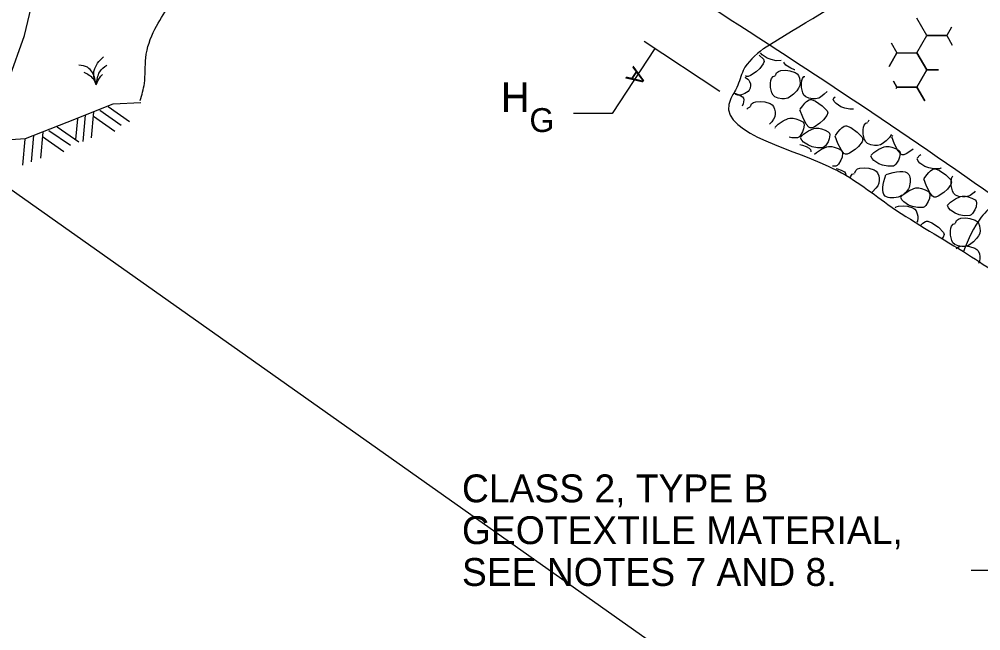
# Model space of a CAD drawing. Extents: x 3 to 3592, y -602 to 1171.
# Drawn here: x 2901.4 to 3022.2, y -213.3 to -136.5 of the extents above; entities that cross this region are included whole.
import ezdxf

# ---------------------------------------------------------------- set-up
doc = ezdxf.new("R2010")
doc.units = 0
for name, color, linetype in [('1', 7, 'Continuous'), ('2', 7, 'Continuous'), ('3', 7, 'Continuous')]:
    doc.layers.add(name, color=color, linetype=linetype)

msp = doc.modelspace()

# ---------------------------------------------------------------- linework, layer by layer
at = {"layer": '1'}
msp.add_line((2687.88, -7.81), (3528.88, -601.81), dxfattribs=at)
at = {"layer": '2'}
for p, q in [((2989.41, -145.54), (2979.89, -139.28)), ((2994.89, -140.17), (2994.89, -140.17)), ((2909.66, -148.55), (2909.37, -151.83)), ((2910.71, -148.12), (2910.42, -151.39)), ((2911.5, -147.89), (2914.19, -149.78)), ((2912.55, -147.45), (2915.24, -149.34)), ((2908.68, -148.99), (2908.44, -151.61)), ((2910.7, -148.65), (2913.39, -150.54)), ((2904.31, -150.67), (2904.02, -153.94)), ((2905.1, -150.44), (2907.79, -152.32)), ((2906.15, -150), (2908.84, -151.89)), ((2902.06, -151.54), (2901.77, -154.81)), ((2903.15, -151.1), (2902.86, -154.38)), ((2904.3, -151.2), (2906.99, -153.09))]:
    msp.add_line(p, q, dxfattribs=at)
for points in [[(2891.87, -164.14), (2896.06, -155.1), (2902.02, -138.51), (2904.78, -126.87), (2905.47, -122.73), (2913.08, -105.47), (2916.28, -94.55), (2916.21, -92.4), (2922.53, -77.81), (2924.71, -71.55), (2925.6, -69.2)], [(3015.42, -138.52), (3014.17, -136.36)], [(2758, -136.61), (2774.61, -145.5), (2779.21, -146.34), (2798.32, -155.1), (2817.08, -163.4), (2825.52, -164.57), (2833.95, -163.98), (2851.41, -163.55), (2870.46, -158.89), (2889.37, -153.94), (2897.66, -151.76), (2902.17, -151.47), (2907.4, -149.43), (2913.15, -147.1), (2916.64, -146.95)], [(3018.53, -137.47), (3017.92, -138.52)], [(3014.17, -140.69), (3015.42, -138.52)], [(3015.42, -138.52), (3017.92, -138.52)], [(3017.92, -138.52), (3015.42, -138.52)], [(3017.92, -138.52), (3018.62, -139.73)], [(3010.95, -139.43), (3011.67, -140.69)], [(2981.24, -140.17), (2975.88, -148.32)], [(2994.36, -140.98), (2994.88, -141.51)], [(2994.74, -140.97), (2994.53, -140.72)], [(2995.36, -141.37), (2994.74, -140.97)], [(2995.84, -141.55), (2995.36, -141.37)], [(3011.67, -140.69), (3010.67, -142.43)], [(3010.67, -142.43), (3011.67, -140.69)], [(3011.67, -140.69), (3014.17, -140.69)], [(3014.17, -140.69), (3015.42, -142.85)], [(3015.42, -142.85), (3014.17, -140.69)], [(2994.86, -142.1), (2994.43, -142.68)], [(2994.96, -141.79), (2994.86, -142.1)], [(2994.88, -141.51), (2994.96, -141.79)], [(2996.48, -141.69), (2995.84, -141.55)], [(2997.12, -141.67), (2996.48, -141.69)], [(2997.49, -141.98), (2997.44, -141.89)], [(2997.71, -142.24), (2997.49, -141.98)], [(2998.33, -142.64), (2997.71, -142.24)], [(2992.54, -143.75), (2992.64, -143.8)], [(2992.76, -143.67), (2992.64, -143.6)], [(2992.98, -143.66), (2992.76, -143.67)], [(2993.28, -143.55), (2992.98, -143.66)], [(2993.98, -143.09), (2993.28, -143.55)], [(2994.43, -142.68), (2993.98, -143.09)], [(2995.91, -143.93), (2996.1, -143.68)], [(2996.1, -143.68), (2996.38, -143.59)], [(2996.42, -143.53), (2996.53, -143.22)], [(2996.53, -143.22), (2996.77, -143.04)], [(2996.77, -143.04), (2997.06, -142.94)], [(2997.06, -142.94), (2997.69, -142.89)], [(2997.69, -142.89), (2998.19, -142.95)], [(2998.19, -142.95), (2998.87, -143.17)], [(2998.81, -142.82), (2998.33, -142.64)], [(2998.84, -142.83), (2998.81, -142.82)], [(2998.87, -143.17), (2999.12, -143.33)], [(2999.12, -143.33), (2999.28, -143.53)], [(2999.28, -143.53), (2999.43, -143.89)], [(2999.79, -143.94), (2999.98, -143.69)], [(2999.98, -143.69), (3000.07, -143.66)], [(3015.42, -142.85), (3014.17, -145.02)], [(3014.17, -145.02), (3015.42, -142.85)], [(3015.42, -142.85), (3016.89, -142.85)], [(3016.89, -142.85), (3015.42, -142.85)], [(2992.64, -143.8), (2992.93, -144.01)], [(2992.93, -144.01), (2993.06, -144.15)], [(2993.06, -144.15), (2993.15, -144.3)], [(2993.15, -144.3), (2993.24, -144.59)], [(2993.25, -144.81), (2993.22, -145.14)], [(2993.24, -144.59), (2993.25, -144.81)], [(2995.77, -144.52), (2995.83, -144.16)], [(2995.78, -145.04), (2995.77, -144.52)], [(2995.83, -144.16), (2995.91, -143.93)], [(2999.44, -144.82), (2999.3, -145.14)], [(2999.43, -143.89), (2999.48, -144.21)], [(2999.49, -144.46), (2999.44, -144.82)], [(2999.48, -144.21), (2999.49, -144.46)], [(2999.65, -144.53), (2999.71, -144.17)], [(2999.66, -145.05), (2999.65, -144.53)], [(2999.71, -144.17), (2999.79, -143.94)], [(3011.25, -144.28), (3011.67, -145.02)], [(3011.67, -145.02), (3011.25, -144.28)], [(2991.2, -145.78), (2991.37, -145.82)], [(2991.27, -145.75), (2991.25, -145.7)], [(2991.33, -145.86), (2991.27, -145.75)], [(2991.42, -145.93), (2991.33, -145.86)], [(2991.37, -145.82), (2991.84, -145.99)], [(2991.67, -146.01), (2991.42, -145.93)], [(2991.86, -146.01), (2991.67, -146.01)], [(2991.84, -145.99), (2992.24, -146.21)], [(2992.15, -145.97), (2991.86, -146.01)], [(2992.53, -145.83), (2992.15, -145.97)], [(2992.24, -146.21), (2992.38, -146.38)], [(2992.96, -145.58), (2992.53, -145.83)], [(2993.11, -145.41), (2992.96, -145.58)], [(2993.22, -145.14), (2993.11, -145.41)], [(2995.93, -145.71), (2995.78, -145.04)], [(2996.09, -146.01), (2995.93, -145.71)], [(2996.32, -146.23), (2996.09, -146.01)], [(2998.65, -145.9), (2998.17, -146.27)], [(2999.07, -145.46), (2998.65, -145.9)], [(2999.3, -145.14), (2999.07, -145.46)], [(2999.82, -145.71), (2999.66, -145.05)], [(2999.97, -146.02), (2999.82, -145.71)], [(3000.2, -146.24), (2999.97, -146.02)], [(3002.53, -145.91), (3002.05, -146.28)], [(3002.88, -145.55), (3002.53, -145.91)], [(3011.67, -145.02), (3011.58, -145.17)], [(3011.58, -145.17), (3011.67, -145.02)], [(3011.67, -145.02), (3014.17, -145.02)], [(3014.17, -145.02), (3011.67, -145.02)], [(3014.17, -145.02), (3015.16, -146.72)], [(3015.16, -146.72), (3014.17, -145.02)], [(2992.35, -147.09), (2992.23, -147.41)], [(2992.42, -146.61), (2992.35, -147.09)], [(2992.38, -146.38), (2992.42, -146.61)], [(2993.27, -147.44), (2993.38, -147.13)], [(2993.38, -147.13), (2993.62, -146.95)], [(2993.62, -146.95), (2993.92, -146.85)], [(2993.92, -146.85), (2994.55, -146.8)], [(2994.55, -146.8), (2995.05, -146.86)], [(2995.05, -146.86), (2995.72, -147.08)], [(2995.72, -147.08), (2995.97, -147.24)], [(2995.97, -147.24), (2996.14, -147.44)], [(2996.73, -146.4), (2996.32, -146.23)], [(2997.21, -146.48), (2996.73, -146.4)], [(2997.55, -146.47), (2997.21, -146.48)], [(2997.97, -146.38), (2997.55, -146.47)], [(2998.17, -146.27), (2997.97, -146.38)], [(2999.51, -147.79), (2999.84, -147.35)], [(2999.84, -147.35), (3000.1, -147.03)], [(3000.1, -147.03), (3000.31, -146.83)], [(3000.61, -146.41), (3000.2, -146.24)], [(3000.31, -146.83), (3000.62, -146.62)], [(3001.09, -146.49), (3000.61, -146.41)], [(3000.62, -146.62), (3000.77, -146.57)], [(3000.77, -146.57), (3000.93, -146.58)], [(3000.93, -146.58), (3001.44, -146.79)], [(3001.43, -146.48), (3001.09, -146.49)], [(3001.85, -146.38), (3001.43, -146.48)], [(3001.44, -146.79), (3002.25, -147.35)], [(3002.05, -146.28), (3001.85, -146.38)], [(3002.25, -147.35), (3002.89, -147.98)], [(3003.64, -146.44), (3003.88, -146.22)], [(3003.79, -146.82), (3003.64, -146.53)], [(3004.02, -147.08), (3003.79, -146.82)], [(3004.63, -147.48), (3004.02, -147.08)], [(2975.88, -148.32), (2971.01, -148.32)], [(2992.81, -147.79), (2992.96, -147.6)], [(2992.96, -147.6), (2993.23, -147.5)], [(2996.14, -147.44), (2996.28, -147.8)], [(2996.28, -147.8), (2996.34, -148.12)], [(2996.35, -148.37), (2996.3, -148.74)], [(2996.34, -148.12), (2996.35, -148.37)], [(2999.82, -148.78), (2999.47, -147.85)], [(3002.86, -148.56), (3002.44, -149.14)], [(3002.96, -148.26), (3002.86, -148.56)], [(3002.89, -147.98), (3002.96, -148.26)], [(3005.11, -147.66), (3004.63, -147.48)], [(3005.75, -147.8), (3005.11, -147.66)], [(3006.21, -147.79), (3005.75, -147.8)], [(2995.92, -149.38), (2995.64, -149.68)], [(2996.16, -149.05), (2995.92, -149.38)], [(2996.3, -148.74), (2996.16, -149.05)], [(2996.35, -150.03), (2996.72, -149.67)], [(2996.72, -149.67), (2997.35, -149.26)], [(2997.35, -149.26), (2998, -148.96)], [(2998, -148.96), (2998.22, -148.91)], [(2998.22, -148.91), (2998.63, -148.91)], [(2998.63, -148.91), (2998.96, -148.98)], [(2998.96, -148.98), (2999.43, -149.15)], [(2999.43, -149.15), (2999.82, -149.37)], [(3000.27, -149.65), (2999.82, -148.78)], [(2999.82, -149.37), (2999.96, -149.54)], [(3000, -149.77), (2999.93, -150.25)], [(2999.96, -149.54), (3000, -149.77)], [(3000.59, -150.03), (3000.27, -149.65)], [(3001.99, -149.55), (3001.28, -150.02)], [(3002.44, -149.14), (3001.99, -149.55)], [(3007.47, -150.02), (3007.56, -149.79)], [(3007.56, -149.79), (3007.75, -149.54)], [(3007.75, -149.54), (3008.02, -149.45)], [(3008.06, -149.39), (3008.17, -149.1)], [(2996.37, -150.16), (2996.35, -150.11)], [(2999.79, -150.63), (2999.49, -151.11)], [(2999.56, -151.29), (2999.93, -150.93)], [(2999.93, -150.25), (2999.79, -150.63)], [(2999.93, -150.93), (3000.56, -150.51)], [(3000.56, -150.51), (3001.21, -150.22)], [(3000.76, -150.14), (3000.59, -150.03)], [(3000.99, -150.13), (3000.76, -150.14)], [(3001.28, -150.02), (3000.99, -150.13)], [(3001.21, -150.22), (3001.42, -150.16)], [(3001.42, -150.16), (3001.84, -150.17)], [(3001.84, -150.17), (3002.17, -150.24)], [(3002.17, -150.24), (3002.64, -150.41)], [(3002.64, -150.41), (3003.03, -150.62)], [(3003.03, -150.62), (3003.17, -150.8)], [(3003.21, -151.02), (3003.14, -151.5)], [(3003.17, -150.8), (3003.21, -151.02)], [(3003.93, -151.1), (3004.25, -150.66)], [(3004.25, -150.66), (3004.52, -150.34)], [(3004.52, -150.34), (3004.72, -150.13)], [(3004.72, -150.13), (3005.03, -149.93)], [(3005.03, -149.93), (3005.19, -149.88)], [(3005.19, -149.88), (3005.34, -149.89)], [(3005.34, -149.89), (3005.85, -150.09)], [(3005.85, -150.09), (3006.67, -150.65)], [(3006.67, -150.65), (3007.3, -151.28)], [(3007.42, -150.38), (3007.47, -150.02)], [(3007.43, -150.91), (3007.42, -150.38)], [(3007.58, -151.57), (3007.43, -150.91)], [(3010.95, -151), (3010.72, -151.33)], [(3010.96, -150.98), (3010.95, -151)], [(2998.45, -151.39), (2998.1, -151.31)], [(2999.15, -151.37), (2998.45, -151.39)], [(2999.32, -151.28), (2999.15, -151.37)], [(2999.49, -151.11), (2999.32, -151.28)], [(2999.47, -152.22), (2999.79, -152.29)], [(2999.7, -151.66), (2999.56, -151.37)], [(2999.93, -151.92), (2999.7, -151.66)], [(3000.54, -152.32), (2999.93, -151.92)], [(3003, -151.88), (3002.7, -152.37)], [(3003.14, -151.5), (3003, -151.88)], [(3004.23, -152.08), (3003.89, -151.16)], [(3004.68, -152.95), (3004.23, -152.08)], [(3007.28, -151.87), (3006.85, -152.45)], [(3007.37, -151.57), (3007.28, -151.87)], [(3007.3, -151.28), (3007.37, -151.57)], [(3007.74, -151.87), (3007.58, -151.57)], [(3007.96, -152.09), (3007.74, -151.87)], [(3008.37, -152.26), (3007.96, -152.09)], [(3009.61, -152.24), (3009.2, -152.33)], [(3009.82, -152.13), (3009.61, -152.24)], [(3010.3, -151.77), (3009.82, -152.13)], [(3010.72, -151.33), (3010.3, -151.77)], [(3011.37, -152.17), (3011.03, -151.25)], [(3011.07, -151.19), (3011.14, -151.1)], [(3011.83, -153.04), (3011.37, -152.17)], [(2999.79, -152.29), (3000.26, -152.46)], [(3000.26, -152.46), (3000.65, -152.67)], [(3001.02, -152.51), (3000.54, -152.32)], [(3000.65, -152.67), (3000.79, -152.85)], [(3000.79, -152.85), (3000.84, -153.07)], [(3000.84, -153.07), (3000.83, -153.13)], [(3001.66, -152.64), (3001.02, -152.51)], [(3001.32, -153.45), (3001.56, -153.23)], [(3001.56, -153.23), (3002.18, -152.81)], [(3002.36, -152.62), (3001.66, -152.64)], [(3002.18, -152.81), (3002.84, -152.52)], [(3002.53, -152.53), (3002.36, -152.62)], [(3002.7, -152.37), (3002.53, -152.53)], [(3002.84, -152.52), (3003.05, -152.47)], [(3003.05, -152.47), (3003.46, -152.47)], [(3003.46, -152.47), (3003.79, -152.54)], [(3003.79, -152.54), (3004.26, -152.71)], [(3004.26, -152.71), (3004.65, -152.92)], [(3004.65, -152.92), (3004.79, -153.1)], [(3005, -153.34), (3004.68, -152.95)], [(3004.84, -153.32), (3004.77, -153.8)], [(3004.79, -153.1), (3004.84, -153.32)], [(3005.18, -153.44), (3005, -153.34)], [(3005.4, -153.44), (3005.18, -153.44)], [(3005.7, -153.32), (3005.4, -153.44)], [(3006.4, -152.86), (3005.7, -153.32)], [(3006.85, -152.45), (3006.4, -152.86)], [(3008.86, -152.34), (3008.37, -152.26)], [(3008.4, -153.59), (3008.77, -153.23)], [(3008.77, -153.23), (3009.4, -152.81)], [(3009.2, -152.33), (3008.86, -152.34)], [(3009.4, -152.81), (3010.05, -152.52)], [(3010.05, -152.52), (3010.27, -152.47)], [(3010.27, -152.47), (3010.68, -152.47)], [(3010.68, -152.47), (3011.01, -152.54)], [(3011.01, -152.54), (3011.48, -152.71)], [(3011.48, -152.71), (3011.87, -152.92)], [(3012.15, -153.43), (3011.83, -153.04)], [(3011.87, -152.92), (3012.01, -153.1)], [(3012.06, -153.32), (3011.99, -153.8)], [(3012.01, -153.1), (3012.06, -153.32)], [(3012.32, -153.53), (3012.15, -153.43)], [(3012.84, -153.41), (3012.54, -153.53)], [(3013.55, -152.95), (3012.84, -153.41)], [(3013.69, -152.82), (3013.55, -152.95)], [(3004.62, -154.18), (3004.32, -154.67)], [(3004.77, -153.8), (3004.62, -154.18)], [(3008.54, -153.96), (3008.4, -153.67)], [(3008.77, -154.22), (3008.54, -153.96)], [(3009.39, -154.63), (3008.77, -154.22)], [(3009.86, -154.81), (3009.39, -154.63)], [(3011.84, -154.18), (3011.54, -154.67)], [(3011.99, -153.8), (3011.84, -154.18)], [(3012.54, -153.53), (3012.32, -153.53)], [(3014.19, -153.93), (3014.56, -153.57)], [(3014.33, -154.3), (3014.19, -154.01)], [(3014.56, -154.56), (3014.33, -154.3)], [(3014.56, -153.57), (3014.68, -153.49)], [(3015.17, -154.97), (3014.56, -154.56)], [(3003.99, -154.92), (3003.55, -154.94)], [(3004.15, -154.84), (3003.99, -154.92)], [(3004.01, -155.24), (3004.2, -155.28)], [(3004.32, -154.67), (3004.15, -154.84)], [(3004.2, -155.28), (3004.67, -155.45)], [(3004.67, -155.45), (3005.07, -155.67)], [(3005.07, -155.67), (3005.21, -155.84)], [(3005.21, -155.84), (3005.25, -156.06)], [(3006.05, -155.93), (3006.33, -155.84)], [(3006.37, -155.78), (3006.48, -155.47)], [(3006.48, -155.47), (3006.72, -155.29)], [(3006.72, -155.29), (3007.01, -155.19)], [(3007.01, -155.19), (3007.64, -155.14)], [(3007.64, -155.14), (3008.14, -155.2)], [(3008.14, -155.2), (3008.82, -155.42)], [(3008.82, -155.42), (3009.07, -155.58)], [(3009.07, -155.58), (3009.23, -155.78)], [(3009.23, -155.78), (3009.38, -156.14)], [(3010.5, -154.94), (3009.86, -154.81)], [(3011.21, -154.92), (3010.5, -154.94)], [(3011.37, -154.84), (3011.21, -154.92)], [(3011.54, -154.67), (3011.37, -154.84)], [(3015.65, -155.15), (3015.17, -154.97)], [(3015.4, -156.04), (3015.66, -155.72)], [(3016.29, -155.28), (3015.65, -155.15)], [(3015.66, -155.72), (3015.87, -155.52)], [(3015.87, -155.52), (3016.18, -155.31)], [(3016.18, -155.31), (3016.33, -155.27)], [(3016.99, -155.26), (3016.29, -155.28)], [(3016.33, -155.27), (3016.49, -155.27)], [(3016.49, -155.27), (3017, -155.48)], [(3017.16, -155.18), (3016.99, -155.26)], [(3017, -155.48), (3017.81, -156.04)], [(3017.17, -155.16), (3017.16, -155.18)], [(3005.78, -156.41), (3005.86, -156.18)], [(3005.78, -156.41), (3005.78, -156.41)], [(3005.86, -156.18), (3006.05, -155.93)], [(3009.39, -157.07), (3009.25, -157.39)], [(3009.38, -156.14), (3009.43, -156.46)], [(3009.44, -156.71), (3009.39, -157.07)], [(3009.43, -156.46), (3009.44, -156.71)], [(3015.38, -157.47), (3015.03, -156.55)], [(3015.07, -156.49), (3015.4, -156.04)], [(3017.81, -156.04), (3018.45, -156.67)], [(3018.52, -156.95), (3018.42, -157.26)], [(3018.45, -156.67), (3018.52, -156.95)], [(3018.47, -156.86), (3018.53, -156.5)], [(3018.48, -157.38), (3018.47, -156.86)], [(3018.53, -156.5), (3018.61, -156.27)], [(3018.61, -156.27), (3018.68, -156.18)], [(3008.6, -158.16), (3008.5, -158.23)], [(3009.02, -157.71), (3008.6, -158.16)], [(3009.25, -157.39), (3009.02, -157.71)], [(3012.52, -158.44), (3013.15, -158.02)], [(3013.15, -158.02), (3013.8, -157.73)], [(3013.8, -157.73), (3014.02, -157.67)], [(3014.02, -157.67), (3014.43, -157.68)], [(3014.43, -157.68), (3014.76, -157.75)], [(3014.76, -157.75), (3015.23, -157.92)], [(3015.23, -157.92), (3015.62, -158.13)], [(3015.83, -158.34), (3015.38, -157.47)], [(3015.62, -158.13), (3015.76, -158.31)], [(3017.55, -158.25), (3016.84, -158.71)], [(3018, -157.83), (3017.55, -158.25)], [(3018.42, -157.26), (3018, -157.83)], [(3018.64, -158.04), (3018.48, -157.38)], [(3018.79, -158.34), (3018.64, -158.04)], [(3021.35, -158.24), (3020.88, -158.61)], [(3021.51, -158.08), (3021.35, -158.24)], [(3012.15, -158.8), (3012.52, -158.44)], [(3012.29, -159.17), (3012.15, -158.88)], [(3012.52, -159.43), (3012.29, -159.17)], [(3013.13, -159.83), (3012.52, -159.43)], [(3015.59, -159.39), (3015.29, -159.88)], [(3015.74, -159.01), (3015.59, -159.39)], [(3015.81, -158.53), (3015.74, -159.01)], [(3015.76, -158.31), (3015.81, -158.53)], [(3016.15, -158.72), (3015.83, -158.34)], [(3016.32, -158.83), (3016.15, -158.72)], [(3016.55, -158.82), (3016.32, -158.83)], [(3016.84, -158.71), (3016.55, -158.82)], [(3018.01, -159.82), (3018.38, -159.46)], [(3018.38, -159.46), (3019.01, -159.04)], [(3019.02, -158.57), (3018.79, -158.34)], [(3019.01, -159.04), (3019.66, -158.75)], [(3019.43, -158.73), (3019.02, -158.57)], [(3019.92, -158.81), (3019.43, -158.73)], [(3019.66, -158.75), (3019.88, -158.69)], [(3019.88, -158.69), (3020.29, -158.7)], [(3020.25, -158.81), (3019.92, -158.81)], [(3020.67, -158.71), (3020.25, -158.81)], [(3020.29, -158.7), (3020.62, -158.77)], [(3020.62, -158.77), (3021.09, -158.94)], [(3020.88, -158.61), (3020.67, -158.71)], [(3021.09, -158.94), (3021.48, -159.15)], [(3021.48, -159.15), (3021.62, -159.33)], [(3021.62, -159.33), (3021.67, -159.55)], [(3011.42, -160.17), (3011.56, -160.06)], [(3011.56, -160.06), (3011.86, -159.96)], [(3011.86, -159.96), (3012.48, -159.91)], [(3012.48, -159.91), (3012.99, -159.97)], [(3012.99, -159.97), (3013.66, -160.19)], [(3013.61, -160.02), (3013.13, -159.83)], [(3014.25, -160.15), (3013.61, -160.02)], [(3013.66, -160.19), (3013.91, -160.35)], [(3013.91, -160.35), (3014.08, -160.54)], [(3014.08, -160.54), (3014.22, -160.91)], [(3014.96, -160.13), (3014.25, -160.15)], [(3015.12, -160.04), (3014.96, -160.13)], [(3015.29, -159.88), (3015.12, -160.04)], [(3018.15, -160.19), (3018.01, -159.9)], [(3018.38, -160.45), (3018.15, -160.19)], [(3019, -160.85), (3018.38, -160.45)], [(3021.45, -160.41), (3021.15, -160.9)], [(3021.6, -160.03), (3021.45, -160.41)], [(3021.67, -159.55), (3021.6, -160.03)], [(3014.23, -161.84), (3014.17, -161.99)], [(3014.22, -160.91), (3014.28, -161.23)], [(3014.28, -161.48), (3014.23, -161.84)], [(3014.28, -161.23), (3014.28, -161.48)], [(3014.93, -162.1), (3015.24, -161.9)], [(3015.24, -161.9), (3015.39, -161.85)], [(3015.39, -161.85), (3015.54, -161.86)], [(3015.54, -161.86), (3016.05, -162.06)], [(3019.47, -161.04), (3019, -160.85)], [(3019.03, -162.08), (3019.14, -161.77)], [(3019.14, -161.77), (3019.39, -161.59)], [(3019.39, -161.59), (3019.68, -161.49)], [(3020.12, -161.17), (3019.47, -161.04)], [(3019.68, -161.49), (3020.31, -161.44)], [(3020.82, -161.15), (3020.12, -161.17)], [(3020.31, -161.44), (3020.81, -161.5)], [(3020.81, -161.5), (3021.48, -161.72)], [(3020.98, -161.06), (3020.82, -161.15)], [(3021.15, -160.9), (3020.98, -161.06)], [(3021.48, -161.72), (3021.73, -161.89)], [(3021.73, -161.89), (3021.9, -162.08)], [(3014.69, -162.34), (3014.72, -162.31)], [(3014.72, -162.31), (3014.93, -162.1)], [(3016.05, -162.06), (3016.87, -162.62)], [(3016.87, -162.62), (3017.5, -163.25)], [(3018.39, -163.08), (3018.44, -162.72)], [(3018.4, -163.6), (3018.39, -163.08)], [(3018.44, -162.72), (3018.53, -162.49)], [(3018.53, -162.49), (3018.72, -162.24)], [(3018.72, -162.24), (3018.99, -162.14)], [(3021.9, -162.08), (3022.04, -162.44)], [(3022.04, -162.44), (3022.1, -162.77)], [(3022.11, -163.01), (3022.06, -163.38)], [(3022.1, -162.77), (3022.11, -163.01)], [(3017.48, -163.84), (3017.3, -164.08)], [(3017.58, -163.54), (3017.48, -163.84)], [(3017.5, -163.25), (3017.58, -163.54)], [(3018.55, -164.26), (3018.4, -163.6)], [(3018.7, -164.56), (3018.55, -164.26)], [(3021.68, -164.02), (3021.27, -164.46)], [(3021.92, -163.7), (3021.68, -164.02)], [(3022.06, -163.38), (3021.92, -163.7)], [(3018.93, -164.79), (3018.7, -164.56)], [(3019.34, -164.95), (3018.93, -164.79)], [(3019.12, -165.28), (3019.37, -165.1)], [(3019.12, -165.29), (3019.12, -165.28)], [(3019.83, -165.03), (3019.34, -164.95)], [(3019.37, -165.1), (3019.66, -165)], [(3019.66, -165), (3020.29, -164.95)], [(3020.16, -165.03), (3019.83, -165.03)], [(3020.58, -164.93), (3020.16, -165.03)], [(3020.29, -164.95), (3020.79, -165.01)], [(3020.79, -164.83), (3020.58, -164.93)], [(3021.27, -164.46), (3020.79, -164.83)], [(3020.79, -165.01), (3021.46, -165.23)], [(3021.46, -165.23), (3021.71, -165.39)], [(3021.71, -165.39), (3021.88, -165.58)], [(3021.88, -165.58), (3022.02, -165.95)], [(3022.02, -165.95), (3022.08, -166.27)], [(3022.09, -166.52), (3022.04, -166.88)], [(3022.08, -166.27), (3022.09, -166.52)], [(3022.04, -166.88), (3021.92, -167.15)], [(3020.97, -205.68), (3033.47, -205.68), (3045.97, -205.68), (3068.99, -194.75)]]:
    msp.add_lwpolyline(points, dxfattribs=at)
for points in [[(2889.11, -154.02), (2890.02, -150.97), (2891.15, -147.57), (2893.8, -143.02), (2895.51, -137.91), (2896.45, -132.42), (2898.35, -127.31), (2899.86, -123.15), (2901.37, -119.74), (2903.27, -114.63), (2906.3, -108.01), (2908, -105.36), (2909.7, -98.54), (2911.41, -93.62), (2912.92, -89.46), (2914.06, -84.34), (2915.57, -78.29), (2918.98, -71.28), (2923.32, -60.05)], [(2870.36, -159.02), (2872.41, -154.19), (2873.74, -151.35), (2874.87, -147.76), (2876.58, -143.21), (2878.66, -138.86), (2880.74, -134.51), (2883.01, -129.21), (2885.29, -122.77), (2887.56, -117.47), (2889.07, -114.44), (2890.02, -111.03), (2891.91, -105.17), (2893.24, -102.52), (2895.32, -98.54), (2896.45, -95.7), (2897.97, -91.92), (2898.91, -87.75), (2901, -83.21), (2902.7, -80.37), (2904.78, -76.58), (2905.92, -72.61), (2907.83, -66.3)], [(2916.56, -146.7), (2917.09, -144.54), (2917.27, -141.32), (2918.41, -137.72), (2920.11, -134.88), (2922.01, -131.67), (2924.28, -128.07), (2926.36, -124.28), (2928.25, -120.69), (2929.96, -113.31), (2930.71, -108.95), (2933.55, -103.84), (2934.69, -98.35), (2936.77, -93.62), (2937.34, -90.21), (2939.04, -84.91), (2940.94, -80.56), (2943.21, -76.39), (2945.86, -72.8), (2947.56, -69.96), (2949.26, -66.17)], [(2994.89, -140.17), (3009.17, -131.7), (3025.46, -123.42), (3039.48, -115.92), (3042.68, -114.04), (3060.97, -102.06), (3081.6, -91.25), (3087.78, -87.8), (3099.95, -80.44), (3125.22, -66.87)], [(3119.92, -201.61), (3095.87, -199.59), (3084.75, -198.3), (3071.4, -189.88), (3063.9, -185.66), (3048.88, -174.76), (3038.58, -168.92), (3028.32, -161.95), (2952.29, -112.44)], [(2911.04, -144.71), (2910.72, -143.39), (2911.21, -142.02), (2911.96, -141.22)], [(2994.89, -140.17), (2992.35, -142.91), (2991.55, -145.05), (2990.77, -146.44), (3003.03, -154.93), (3010.51, -159.74), (3020.01, -165.67), (3027.86, -170.95), (3035.07, -176.02), (3042.55, -180.56), (3049.25, -184.91), (3055.9, -189.11), (3062.31, -194.18), (3070.85, -199.52), (3080.03, -205.16), (3090.07, -206.46), (3103.69, -208.06), (3116.24, -209.4), (3119.18, -209.08), (3127.19, -209.93), (3138.93, -211.8), (3155.03, -212.66)], [(2911.04, -144.71), (2910.56, -143.19), (2909.94, -142.52), (2908.86, -142.24)], [(2911.04, -144.71), (2911.49, -143.09), (2912.36, -142.24)], [(2911.04, -144.71), (2910.73, -144.07), (2910.16, -143.53), (2909.51, -143.16)], [(2911.04, -144.71), (2911.62, -143.65), (2911.83, -143.43)], [(3010.29, -155.98), (3013.16, -155.98), (3013.18, -157.6), (3012.05, -158.73), (3010.19, -158.69), (3010.25, -156.04)], [(3024.13, -159.41), (3022.26, -161.34), (3020.01, -165.67)]]:
    msp.add_spline(points, degree=3, dxfattribs=at)

# ---------------------------------------------------------------- texts
msp.add_text('A', height=2.17, rotation=236.6606, dxfattribs=at).set_placement((2978.55, -142.29))
at = {"layer": '3'}
for s, height, p in [('H', 3.75, (2961.89, -148.14)), ('G', 3, (2965.48, -150.65)), ('CLASS 2, TYPE B', 3.5, (2957, -197.16)), ('GEOTEXTILE MATERIAL,', 3.5, (2957, -202.41)), ('SEE NOTES 7 AND 8.', 3.5, (2957, -207.66))]:
    msp.add_text(s, height=height, dxfattribs=at).set_placement(p)

doc.saveas('drawing.dxf')
